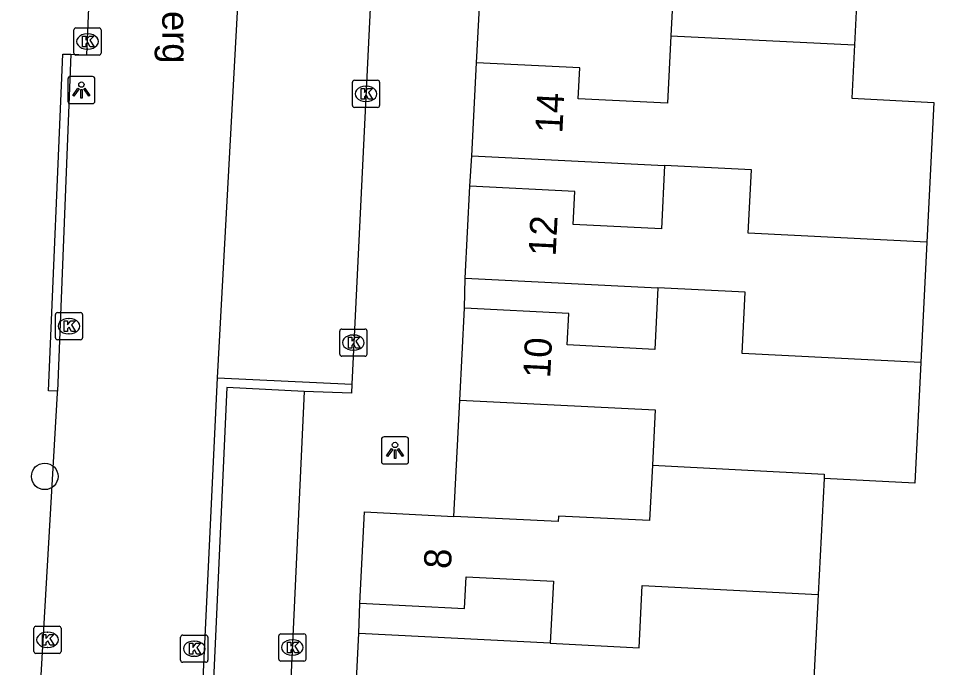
# Model space of a CAD drawing. Extents: x 162990 to 165007, y 383433 to 384336.
# Drawn here: x 164619.1 to 164653.16, y 383774.68 to 383798.57 of the extents above; entities that cross this region are included whole.
import ezdxf

# ---------------------------------------------------------------- set-up
doc = ezdxf.new("R2010")
doc.units = 0
for name, color, linetype in [('IMGEO_Boom', 7, 'Continuous'), ('IMGEO_Kolk', 7, 'Continuous'), ('IMGEO_Lichtpunt', 7, 'Continuous'), ('IMGEO_Muur', 7, 'Continuous'), ('IMGEO_Openbare_ruimte_label', 7, 'Continuous'), ('IMGEO_Pand', 7, 'Continuous'), ('IMGEO_Pand_nummerreeks', 7, 'Continuous'), ('IMGEO_Rijbaan_lokaal_open', 7, 'Continuous'), ('IMGEO_Voetpad_open', 7, 'Continuous')]:
    doc.layers.add(name, color=color, linetype=linetype)

msp = doc.modelspace()

# ---------------------------------------------------------------- linework, layer by layer
at = {"layer": 'IMGEO_Boom'}
msp.add_circle((164620.061, 383781.717), 0.489, dxfattribs=at)
at = {"layer": 'IMGEO_Kolk'}
for p, q in [((164621.134, 383797.299), (164621.134, 383798.151)), ((164621.209, 383798.225), (164622.061, 383798.225)), ((164622.135, 383798.151), (164622.135, 383797.299)), ((164621.622, 383798.005), (164621.647, 383798.005)), ((164621.645, 383797.445), (164621.62, 383797.445)), ((164622.061, 383797.225), (164621.209, 383797.225)), ((164631.379, 383795.372), (164631.379, 383796.224)), ((164631.454, 383796.298), (164632.306, 383796.298)), ((164631.867, 383796.078), (164631.892, 383796.078)), ((164632.38, 383796.224), (164632.38, 383795.372)), ((164631.89, 383795.518), (164631.865, 383795.518)), ((164632.306, 383795.298), (164631.454, 383795.298)), ((164620.453, 383786.822), (164620.453, 383787.674)), ((164620.528, 383787.748), (164621.38, 383787.748)), ((164620.941, 383787.528), (164620.966, 383787.528)), ((164621.454, 383787.674), (164621.454, 383786.822)), ((164630.99, 383787.141), (164631.842, 383787.141)), ((164620.964, 383786.968), (164620.939, 383786.968)), ((164630.915, 383786.215), (164630.915, 383787.067)), ((164631.403, 383786.921), (164631.428, 383786.921)), ((164631.916, 383787.067), (164631.916, 383786.215)), ((164621.38, 383786.748), (164620.528, 383786.748)), ((164631.842, 383786.141), (164630.99, 383786.141)), ((164631.426, 383786.361), (164631.401, 383786.361)), ((164619.663, 383775.272), (164619.663, 383776.124)), ((164619.738, 383776.198), (164620.59, 383776.198)), ((164620.151, 383775.978), (164620.176, 383775.978)), ((164620.664, 383776.124), (164620.664, 383775.272)), ((164628.746, 383775.919), (164629.598, 383775.919)), ((164625.061, 383774.947), (164625.061, 383775.799)), ((164625.136, 383775.873), (164625.988, 383775.873)), ((164625.549, 383775.653), (164625.574, 383775.653)), ((164626.062, 383775.799), (164626.062, 383774.947)), ((164628.671, 383774.993), (164628.671, 383775.845)), ((164629.159, 383775.699), (164629.184, 383775.699)), ((164629.672, 383775.845), (164629.672, 383774.993)), ((164620.174, 383775.418), (164620.149, 383775.418)), ((164620.59, 383775.198), (164619.738, 383775.198)), ((164625.572, 383775.093), (164625.547, 383775.093)), ((164629.598, 383774.919), (164628.746, 383774.919)), ((164629.182, 383775.139), (164629.157, 383775.139)), ((164625.988, 383774.873), (164625.136, 383774.873))]:
    msp.add_line(p, q, dxfattribs=at)
for points in [[(164621.134, 383797.299), (164621.134, 383798.151)], [(164621.209, 383798.225), (164622.061, 383798.225)], [(164622.135, 383798.151), (164622.135, 383797.299)], [(164621.455, 383797.925), (164621.578, 383797.925), (164621.578, 383797.774), (164621.708, 383797.925), (164621.872, 383797.925), (164621.726, 383797.774), (164621.879, 383797.525), (164621.727, 383797.525), (164621.642, 383797.689), (164621.578, 383797.622), (164621.578, 383797.525), (164621.455, 383797.525), (164621.455, 383797.925)], [(164622.061, 383797.225), (164621.209, 383797.225)], [(164631.379, 383795.372), (164631.379, 383796.224)], [(164631.454, 383796.298), (164632.306, 383796.298)], [(164631.7, 383795.998), (164631.823, 383795.998), (164631.823, 383795.847), (164631.953, 383795.998), (164632.117, 383795.998), (164631.971, 383795.847), (164632.124, 383795.598), (164631.972, 383795.598), (164631.887, 383795.762), (164631.823, 383795.695), (164631.823, 383795.598), (164631.7, 383795.598), (164631.7, 383795.998)], [(164632.38, 383796.224), (164632.38, 383795.372)], [(164632.306, 383795.298), (164631.454, 383795.298)], [(164620.453, 383786.822), (164620.453, 383787.674)], [(164620.528, 383787.748), (164621.38, 383787.748)], [(164621.454, 383787.674), (164621.454, 383786.822)], [(164620.774, 383787.448), (164620.897, 383787.448), (164620.897, 383787.297), (164621.027, 383787.448), (164621.191, 383787.448), (164621.045, 383787.297), (164621.198, 383787.048), (164621.046, 383787.048), (164620.961, 383787.212), (164620.897, 383787.145), (164620.897, 383787.048), (164620.774, 383787.048), (164620.774, 383787.448)], [(164630.99, 383787.141), (164631.842, 383787.141)], [(164630.915, 383786.215), (164630.915, 383787.067)], [(164631.236, 383786.841), (164631.359, 383786.841), (164631.359, 383786.69), (164631.489, 383786.841), (164631.653, 383786.841), (164631.507, 383786.69), (164631.66, 383786.441), (164631.508, 383786.441), (164631.423, 383786.605), (164631.359, 383786.538), (164631.359, 383786.441), (164631.236, 383786.441), (164631.236, 383786.841)], [(164631.916, 383787.067), (164631.916, 383786.215)], [(164621.38, 383786.748), (164620.528, 383786.748)], [(164631.842, 383786.141), (164630.99, 383786.141)], [(164619.663, 383775.272), (164619.663, 383776.124)], [(164619.738, 383776.198), (164620.59, 383776.198)], [(164620.664, 383776.124), (164620.664, 383775.272)], [(164628.746, 383775.919), (164629.598, 383775.919)], [(164619.984, 383775.898), (164620.107, 383775.898), (164620.107, 383775.747), (164620.237, 383775.898), (164620.401, 383775.898), (164620.255, 383775.747), (164620.408, 383775.498), (164620.256, 383775.498), (164620.171, 383775.662), (164620.107, 383775.595), (164620.107, 383775.498), (164619.984, 383775.498), (164619.984, 383775.898)], [(164625.061, 383774.947), (164625.061, 383775.799)], [(164625.136, 383775.873), (164625.988, 383775.873)], [(164625.382, 383775.573), (164625.505, 383775.573), (164625.505, 383775.422), (164625.635, 383775.573), (164625.799, 383775.573), (164625.653, 383775.422), (164625.806, 383775.173), (164625.654, 383775.173), (164625.569, 383775.337), (164625.505, 383775.27), (164625.505, 383775.173), (164625.382, 383775.173), (164625.382, 383775.573)], [(164626.062, 383775.799), (164626.062, 383774.947)], [(164628.671, 383774.993), (164628.671, 383775.845)], [(164628.992, 383775.619), (164629.115, 383775.619), (164629.115, 383775.468), (164629.245, 383775.619), (164629.409, 383775.619), (164629.263, 383775.468), (164629.416, 383775.219), (164629.264, 383775.219), (164629.179, 383775.383), (164629.115, 383775.316), (164629.115, 383775.219), (164628.992, 383775.219), (164628.992, 383775.619)], [(164629.672, 383775.845), (164629.672, 383774.993)], [(164620.59, 383775.198), (164619.738, 383775.198)], [(164629.598, 383774.919), (164628.746, 383774.919)], [(164625.988, 383774.873), (164625.136, 383774.873)]]:
    msp.add_lwpolyline(points, dxfattribs=at)
for centre, start, end in [((164621.211, 383798.149), 91.552, 178.448), ((164621.211, 383798.149), 91.552, 178.448), ((164622.059, 383798.149), 1.552, 88.448), ((164622.059, 383798.149), 1.552, 88.448), ((164621.211, 383797.301), 181.552, 268.448), ((164621.211, 383797.301), 181.552, 268.448), ((164622.059, 383797.301), 271.552, 358.448), ((164622.059, 383797.301), 271.552, 358.448), ((164631.456, 383796.222), 91.552, 178.448), ((164631.456, 383796.222), 91.552, 178.448), ((164632.304, 383796.222), 1.552, 88.448), ((164632.304, 383796.222), 1.552, 88.448), ((164631.456, 383795.374), 181.552, 268.448), ((164631.456, 383795.374), 181.552, 268.448), ((164632.304, 383795.374), 271.552, 358.448), ((164632.304, 383795.374), 271.552, 358.448), ((164620.53, 383787.672), 91.552, 178.448), ((164620.53, 383787.672), 91.552, 178.448), ((164621.378, 383787.672), 1.552, 88.448), ((164621.378, 383787.672), 1.552, 88.448), ((164630.992, 383787.065), 91.552, 178.448), ((164630.992, 383787.065), 91.552, 178.448), ((164631.84, 383787.065), 1.552, 88.448), ((164631.84, 383787.065), 1.552, 88.448), ((164620.53, 383786.824), 181.552, 268.448), ((164620.53, 383786.824), 181.552, 268.448), ((164621.378, 383786.824), 271.552, 358.448), ((164621.378, 383786.824), 271.552, 358.448), ((164630.992, 383786.217), 181.552, 268.448), ((164630.992, 383786.217), 181.552, 268.448), ((164631.84, 383786.217), 271.552, 358.448), ((164631.84, 383786.217), 271.552, 358.448), ((164619.74, 383776.122), 91.552, 178.448), ((164619.74, 383776.122), 91.552, 178.448), ((164620.588, 383776.122), 1.552, 88.448), ((164620.588, 383776.122), 1.552, 88.448), ((164628.748, 383775.843), 91.552, 178.448), ((164628.748, 383775.843), 91.552, 178.448), ((164629.596, 383775.843), 1.552, 88.448), ((164629.596, 383775.843), 1.552, 88.448), ((164625.138, 383775.797), 91.552, 178.448), ((164625.138, 383775.797), 91.552, 178.448), ((164625.986, 383775.797), 1.552, 88.448), ((164625.986, 383775.797), 1.552, 88.448), ((164619.74, 383775.274), 181.552, 268.448), ((164619.74, 383775.274), 181.552, 268.448), ((164620.588, 383775.274), 271.552, 358.448), ((164620.588, 383775.274), 271.552, 358.448), ((164625.138, 383774.949), 181.552, 268.448), ((164625.138, 383774.949), 181.552, 268.448), ((164625.986, 383774.949), 271.552, 358.448), ((164625.986, 383774.949), 271.552, 358.448), ((164628.748, 383774.995), 181.552, 268.448), ((164628.748, 383774.995), 181.552, 268.448), ((164629.596, 383774.995), 271.552, 358.448), ((164629.596, 383774.995), 271.552, 358.448)]:
    msp.add_arc(centre, 0.0765, start, end, dxfattribs=at)
for centre, major_axis, ratio, start_param, end_param in [((164621.621, 383797.725), (-0.387, 0.002), 0.722429, 4.712389, 7.853982), ((164621.646, 383797.725), (-0.39, 0.002), 0.717154, 1.570796, 4.712389), ((164631.866, 383795.798), (-0.387, 0.002), 0.722429, 4.712389, 7.853982), ((164631.891, 383795.798), (-0.39, 0.002), 0.717154, 1.570796, 4.712389), ((164620.94, 383787.248), (-0.387, 0.002), 0.722429, 4.712389, 7.853982), ((164620.965, 383787.248), (-0.39, 0.002), 0.717154, 1.570796, 4.712389), ((164631.402, 383786.641), (-0.387, 0.002), 0.722429, 4.712389, 7.853982), ((164631.427, 383786.641), (-0.39, 0.002), 0.717154, 1.570796, 4.712389), ((164620.15, 383775.698), (-0.387, 0.002), 0.722429, 4.712389, 7.853982), ((164620.175, 383775.698), (-0.39, 0.002), 0.717154, 1.570796, 4.712389), ((164625.548, 383775.373), (-0.387, 0.002), 0.722429, 4.712389, 7.853982), ((164625.573, 383775.373), (-0.39, 0.002), 0.717154, 1.570796, 4.712389), ((164629.158, 383775.419), (-0.387, 0.002), 0.722429, 4.712389, 7.853982), ((164629.183, 383775.419), (-0.39, 0.002), 0.717154, 1.570796, 4.712389)]:
    msp.add_ellipse(centre, major_axis=major_axis, ratio=ratio, start_param=start_param, end_param=end_param, dxfattribs=at)
at = {"layer": 'IMGEO_Lichtpunt'}
for p, q in [((164620.911, 383796.342), (164620.911, 383795.535)), ((164620.911, 383796.342), (164620.911, 383795.535)), ((164621.813, 383796.437), (164621.005, 383796.437)), ((164621.813, 383796.437), (164621.005, 383796.437)), ((164621.907, 383795.535), (164621.907, 383796.342)), ((164621.907, 383795.535), (164621.907, 383796.342)), ((164621.005, 383795.441), (164621.813, 383795.441)), ((164621.005, 383795.441), (164621.813, 383795.441)), ((164632.448, 383783.076), (164632.448, 383782.269)), ((164632.448, 383783.076), (164632.448, 383782.269)), ((164633.35, 383783.171), (164632.542, 383783.171)), ((164633.35, 383783.171), (164632.542, 383783.171)), ((164633.444, 383782.269), (164633.444, 383783.076)), ((164633.444, 383782.269), (164633.444, 383783.076)), ((164632.542, 383782.175), (164633.35, 383782.175)), ((164632.542, 383782.175), (164633.35, 383782.175))]:
    msp.add_line(p, q, dxfattribs=at)
for points in [[(164621.285, 383796.006), (164621.324, 383795.978), (164621.136, 383795.716), (164621.098, 383795.743), (164621.285, 383796.006)], [(164621.497, 383795.978), (164621.535, 383796.005), (164621.722, 383795.743), (164621.683, 383795.715), (164621.497, 383795.978)], [(164621.387, 383795.958), (164621.434, 383795.958), (164621.434, 383795.636), (164621.387, 383795.636), (164621.387, 383795.958)], [(164632.822, 383782.74), (164632.861, 383782.712), (164632.673, 383782.45), (164632.635, 383782.477), (164632.822, 383782.74)], [(164633.034, 383782.712), (164633.072, 383782.739), (164633.259, 383782.477), (164633.22, 383782.449), (164633.034, 383782.712)], [(164632.924, 383782.692), (164632.971, 383782.692), (164632.971, 383782.37), (164632.924, 383782.37), (164632.924, 383782.692)]]:
    msp.add_lwpolyline(points, dxfattribs=at)
for centre in [(164621.41, 383796.14), (164632.947, 383782.874)]:
    msp.add_circle(centre, 0.0994, dxfattribs=at)
for centre, start, end in [((164621.005, 383796.342), 90, 180), ((164621.005, 383796.342), 90, 180), ((164621.813, 383796.342), 0, 90), ((164621.813, 383796.342), 0, 90), ((164621.005, 383795.535), 180, 270), ((164621.005, 383795.535), 180, 270), ((164621.813, 383795.535), 270, 0), ((164621.813, 383795.535), 270, 360), ((164632.542, 383783.076), 90, 180), ((164632.542, 383783.076), 90, 180), ((164633.35, 383783.076), 0, 90), ((164633.35, 383783.076), 0, 90), ((164632.542, 383782.269), 180, 270), ((164632.542, 383782.269), 180, 270), ((164633.35, 383782.269), 270, 0), ((164633.35, 383782.269), 270, 360)]:
    msp.add_arc(centre, 0.0946, start, end, dxfattribs=at)
at = {"layer": 'IMGEO_Muur'}
for points in [[(164620.533, 383784.858), (164620.201, 383784.869), (164620.728, 383797.26), (164621.026, 383797.26)], [(164621.026, 383797.26), (164620.533, 383784.858)], [(164625.213, 383760.094), (164626.418, 383785.346)], [(164626.418, 383785.346), (164631.354, 383785.115)], [(164631.354, 383785.115), (164631.348, 383784.782), (164629.605, 383784.846)], [(164629.605, 383784.846), (164626.762, 383784.983), (164625.645, 383760.478), (164632.206, 383760.165), (164632.335, 383762.326)]]:
    msp.add_lwpolyline(points, dxfattribs=at)
at = {"layer": 'IMGEO_Pand'}
for points in [[(164653.16, 383803.863), (164652.937, 383799.424), (164649.95, 383799.574), (164649.852, 383797.605)], [(164636.071, 383799.221), (164639.855, 383799.031), (164639.914, 383800.199), (164643.199, 383800.034), (164643.093, 383797.94)], [(164643.093, 383797.94), (164642.968, 383795.45), (164639.684, 383795.614), (164639.741, 383796.753), (164635.949, 383796.943)], [(164643.093, 383797.94), (164649.852, 383797.605)], [(164649.852, 383797.605), (164649.753, 383795.636), (164652.77, 383795.484), (164652.512, 383790.334)], [(164635.777, 383793.52), (164635.949, 383796.943)], [(164635.777, 383793.52), (164642.866, 383793.165)], [(164642.866, 383793.165), (164642.748, 383790.831), (164639.505, 383790.994), (164639.566, 383792.207), (164635.702, 383792.401)], [(164652.512, 383790.334), (164645.941, 383790.668), (164646.059, 383793.005), (164642.866, 383793.165)], [(164635.532, 383789.014), (164635.702, 383792.401)], [(164652.512, 383790.334), (164652.29, 383785.909)], [(164635.532, 383789.014), (164642.617, 383788.659)], [(164642.617, 383788.659), (164642.503, 383786.393), (164639.286, 383786.555), (164639.344, 383787.719), (164635.5, 383787.912)], [(164652.29, 383785.909), (164645.718, 383786.235), (164645.832, 383788.499), (164642.617, 383788.659)], [(164635.33, 383784.521), (164635.5, 383787.912)], [(164652.29, 383785.909), (164652.067, 383781.467), (164648.73, 383781.634)], [(164635.33, 383784.521), (164642.517, 383784.161), (164642.415, 383782.125)], [(164642.415, 383782.125), (164642.313, 383780.089), (164638.959, 383780.257), (164638.948, 383780.052), (164635.113, 383780.245)], [(164642.415, 383782.125), (164648.738, 383781.802), (164648.73, 383781.634)], [(164648.73, 383781.634), (164648.514, 383777.374)], [(164631.656, 383777.052), (164631.824, 383780.41), (164635.113, 383780.245)], [(164631.656, 383777.052), (164635.506, 383776.859), (164635.564, 383778.021), (164638.773, 383777.86), (164638.658, 383775.575)], [(164638.658, 383775.575), (164641.929, 383775.41), (164642.044, 383777.697), (164648.514, 383777.374)], [(164648.514, 383777.374), (164648.286, 383772.839)], [(164631.439, 383772.516), (164631.61, 383775.929)], [(164638.658, 383775.575), (164631.61, 383775.929)]]:
    msp.add_lwpolyline(points, dxfattribs=at)
at = {"layer": 'IMGEO_Rijbaan_lokaal_open'}
for points in [[(164626.418, 383785.346), (164627.79, 383810.5)], [(164621.026, 383797.26), (164621.608, 383797.232), (164621.988, 383806.164)], [(164619.097, 383760.027), (164619.116, 383760.405), (164620.53, 383784.785), (164620.533, 383784.858)]]:
    msp.add_lwpolyline(points, dxfattribs=at)
at = {"layer": 'IMGEO_Voetpad_open'}
for points in [[(164632.614, 383810.785), (164631.354, 383785.115)], [(164635.949, 383796.943), (164636.071, 383799.221)], [(164635.702, 383792.401), (164635.777, 383793.52)], [(164635.5, 383787.912), (164635.532, 383789.014)], [(164629.605, 383784.846), (164628.579, 383762.575), (164632.335, 383762.326)], [(164635.113, 383780.245), (164635.33, 383784.521)], [(164631.61, 383775.929), (164631.656, 383777.052)]]:
    msp.add_lwpolyline(points, dxfattribs=at)

# ---------------------------------------------------------------- texts
at = {"layer": 'IMGEO_Openbare_ruimte_label'}
msp.add_text('Asberg', height=1, rotation=270.5729, dxfattribs=at).set_placement((164624.358, 383801.15))
at = {"layer": 'IMGEO_Pand_nummerreeks'}
for s, rotation, p in [('14', 87.1234, (164639.101, 383794.332)), ('12', 87.1266, (164638.855, 383789.805)), ('10', 87.13, (164638.654, 383785.32)), ('8', 87.1359, (164635.002, 383778.296))]:
    msp.add_text(s, height=1, rotation=rotation, dxfattribs=at).set_placement(p)

doc.saveas('drawing.dxf')
